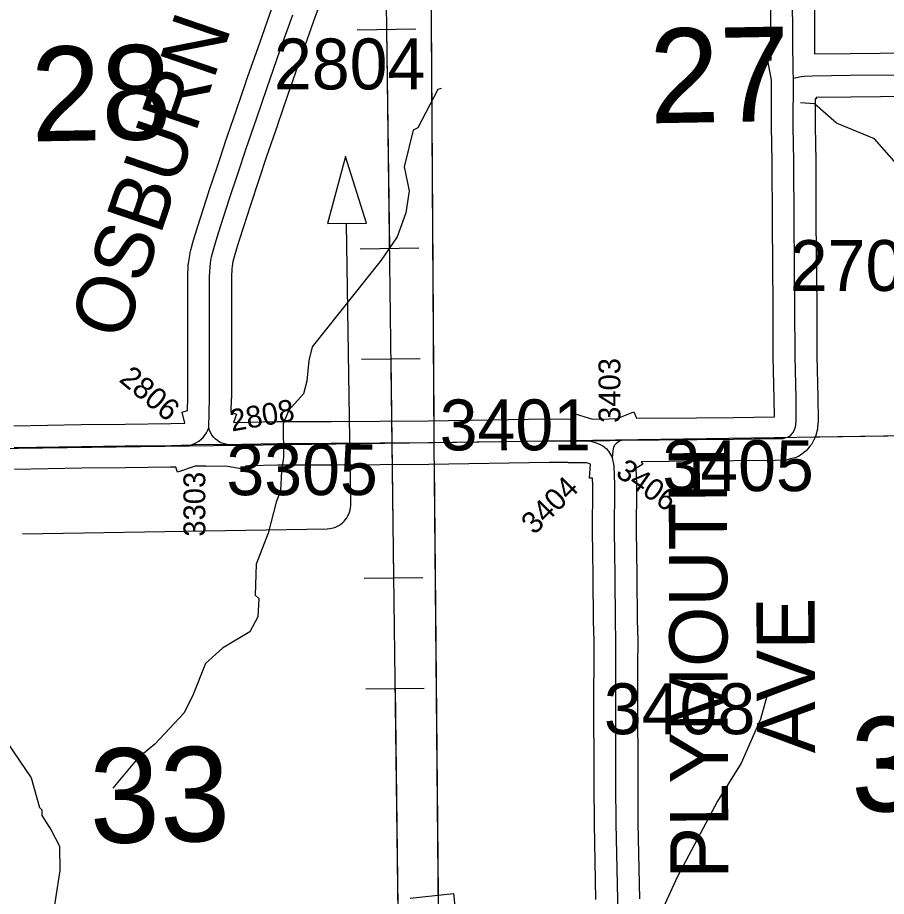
# Model space of a CAD drawing. Extents: x 23.6 to 68.7, y -63 to -29.
# Drawn here: x 47.219 to 48.415, y -57.219 to -56.01 of the extents above; entities that cross this region are included whole.
import ezdxf

# ---------------------------------------------------------------- set-up
doc = ezdxf.new("R2010")
doc.units = 0
for name, color, linetype in [('tdCoDirctArrow', 7, 'Continuous'), ('tdCoHydroRiver', 7, 'Continuous'), ('tdCoPipe', 7, 'Continuous'), ('tdCoSecRdNmbr', 7, 'Continuous'), ('tdCoSecRdTxt', 7, 'Continuous'), ('tdCoSecRteBand', 7, 'Continuous'), ('tdCoSecRteCL', 7, 'Continuous'), ('tdCoSectLine', 7, 'Continuous'), ('tdCoSectLinePart', 7, 'Continuous'), ('tdCoSectNmbr', 7, 'Continuous'), ('tdCoSurfGravel', 7, 'Continuous')]:
    doc.layers.add(name, color=color, linetype=linetype)

msp = doc.modelspace()

# ---------------------------------------------------------------- linework, layer by layer
at = {"layer": 'tdCoDirctArrow'}
msp.add_lwpolyline([(47.6996, -56.2928), (47.6707, -56.2008), (47.6457, -56.2932)], close=True, dxfattribs=at)
msp.add_lwpolyline([(47.2262, -56.7203), (47.6455, -56.7132), (47.6491, -56.7129), (47.6513, -56.7126), (47.6541, -56.7119), (47.6569, -56.7109), (47.6596, -56.7097), (47.6621, -56.7083), (47.6645, -56.7066), (47.6668, -56.7048), (47.6689, -56.7028), (47.6708, -56.7005), (47.6725, -56.6982), (47.6739, -56.6956), (47.6752, -56.693), (47.6762, -56.6903), (47.677, -56.6874), (47.6775, -56.6846), (47.6777, -56.6817), (47.6777, -56.6787), (47.6718, -56.293)], dxfattribs=at)
at = {"layer": 'tdCoHydroRiver'}
for points in [[(47.8024, -56.1072), (47.7977, -56.1089), (47.7699, -56.1613), (47.7636, -56.1645), (47.7515, -56.2151), (47.7582, -56.2482), (47.7538, -56.2783), (47.7415, -56.3115), (47.7198, -56.3434), (47.6248, -56.4628), (47.6202, -56.4818), (47.6174, -56.5102), (47.6129, -56.5276), (47.5926, -56.55), (47.5849, -56.569), (47.5854, -56.6148), (47.5824, -56.6338), (47.5812, -56.6606), (47.575, -56.6765), (47.5644, -56.7192), (47.5475, -56.762), (47.5464, -56.8046), (47.5512, -56.8093), (47.5499, -56.8346), (47.5391, -56.8552), (47.5014, -56.8777), (47.478, -56.8985), (47.4611, -56.9413), (47.4488, -56.9667), (47.4082, -57.0098), (47.3847, -57.029), (47.3504, -57.0704)], [(48.4287, -56.2109), (48.3983, -56.1765), (48.346, -56.1549), (48.3157, -56.1284), (48.2967, -56.1271)], [(48.2519, -56.9374), (48.2413, -56.9754), (48.2151, -57.0357), (48.1825, -57.0881), (48.1269, -57.1929), (48.1007, -57.25), (48.0929, -57.2596), (48.0914, -57.2675), (48.068, -57.293), (48.0035, -57.3158), (47.9407, -57.3465), (47.8669, -57.3789), (47.834, -57.4029)], [(47.2061, -57.0089), (47.2382, -57.0559), (47.2497, -57.0968), (47.2529, -57.0999), (47.253, -57.1078), (47.2658, -57.1282), (47.2771, -57.1502), (47.2775, -57.1833), (47.2657, -57.2608), (47.2611, -57.2703), (47.2599, -57.3082), (47.2631, -57.3161), (47.2665, -57.335), (47.2604, -57.3556), (47.2231, -57.4081), (47.2157, -57.4555)]]:
    msp.add_lwpolyline(points, dxfattribs=at)
at = {"layer": 'tdCoPipe'}
for p, q in [((47.6867, -56.0265), (47.7672, -56.0254)), ((47.6906, -56.3278), (47.7713, -56.3268)), ((47.6925, -56.48), (47.7731, -56.4789)), ((47.6964, -56.7813), (47.7771, -56.7803)), ((47.6984, -56.9335), (47.7789, -56.9325))]:
    msp.add_line(p, q, dxfattribs=at)
for points in [[(47.6047, -46.6586), (47.5572, -46.6597), (47.5935, -51.1509), (47.5318, -51.225), (47.5319, -51.3484), (47.5319, -51.3484), (47.6677, -51.41), (47.7455, -57.4574)], [(47.727, -56.0259), (47.7309, -56.3273)], [(47.7329, -56.4795), (47.7367, -56.7808)], [(47.7387, -56.933), (47.7426, -57.2343)]]:
    msp.add_lwpolyline(points, dxfattribs=at)
at = {"layer": 'tdCoSecRteBand'}
for points in [[(47.6542, -55.9388), (47.6262, -56.016), (47.6092, -56.0642), (47.5907, -56.117), (47.5769, -56.1575), (47.5769, -56.1575), (47.5769, -56.1576), (47.5618, -56.2011), (47.5514, -56.233), (47.5513, -56.233), (47.5513, -56.2331), (47.5397, -56.2679), (47.5247, -56.3149), (47.5215, -56.3249), (47.5176, -56.3389), (47.5157, -56.3455), (47.5147, -56.352), (47.5141, -56.3557), (47.5137, -56.3667), (47.5137, -56.4446), (47.5137, -56.4446), (47.5137, -56.4446), (47.5136, -56.5334), (47.5136, -56.5338), (47.5135, -56.5342), (47.513, -56.5529), (47.5208, -56.5557), (47.5167, -56.5669)], [(47.5167, -56.5669), (47.5765, -56.5658), (47.5767, -56.5658), (47.5769, -56.5658), (47.6507, -56.5655), (47.7846, -56.5646), (47.9499, -56.5621), (47.9502, -56.5621), (47.9505, -56.5621), (47.9842, -56.5622), (47.9863, -56.5549), (48.0106, -56.5622), (48.0334, -56.5618), (48.0443, -56.5615), (48.0673, -56.5523), (48.0708, -56.5611), (48.1535, -56.5604), (48.2042, -56.5599), (48.2601, -56.5591), (48.2606, -56.5591), (48.2604, -56.5338), (48.2591, -56.4766), (48.2591, -56.4764), (48.2591, -56.4761), (48.2588, -56.4076), (48.2578, -56.2918), (48.2578, -56.2918), (48.2578, -56.2918), (48.2574, -56.2075), (48.2566, -56.1603), (48.2566, -56.1601), (48.2566, -56.1598), (48.2567, -56.0957), (48.2518, -56.069), (48.2561, -56.0681), (48.2558, -56.0408), (48.2558, -56.0407), (48.2558, -56.0405), (48.2557, -55.9762)], [(48.3157, -55.9758), (48.3158, -56.0403), (48.316, -56.0596)], [(47.2144, -56.5715), (47.3068, -56.5699), (47.3069, -56.5699), (47.307, -56.5699), (47.3673, -56.5693), (47.4303, -56.5685), (47.4497, -56.5678), (47.4457, -56.5526), (47.4531, -56.5506), (47.4536, -56.5329), (47.4537, -56.4445), (47.4537, -56.3661), (47.4537, -56.3656), (47.4537, -56.365), (47.4542, -56.3519), (47.4543, -56.3502), (47.4545, -56.3486), (47.4554, -56.343), (47.4554, -56.3428), (47.4554, -56.3427), (47.4567, -56.3344), (47.457, -56.3328), (47.4574, -56.3312), (47.4597, -56.3229), (47.4598, -56.3227), (47.4598, -56.3226), (47.4639, -56.3081), (47.464, -56.3078), (47.4641, -56.3074), (47.4674, -56.2969), (47.4675, -56.2968), (47.4675, -56.2966), (47.4826, -56.2495), (47.4827, -56.2493), (47.4827, -56.2491), (47.4944, -56.2142), (47.5049, -56.1822), (47.5049, -56.182), (47.505, -56.1817), (47.5201, -56.1381), (47.5339, -56.0975), (47.534, -56.0974), (47.534, -56.0973), (47.5526, -56.0443), (47.5526, -56.0443), (47.5526, -56.0443), (47.5697, -55.9959)], [(48.316, -56.0596), (48.3652, -56.0592), (48.4468, -56.0584)], [(48.4475, -56.1184), (48.3657, -56.1192), (48.3657, -56.1192), (48.3657, -56.1192), (48.3182, -56.1196), (48.3183, -56.1214), (48.3167, -56.1214), (48.3166, -56.1596), (48.3174, -56.2067), (48.3174, -56.2068), (48.3174, -56.207), (48.3178, -56.2914), (48.3188, -56.4071), (48.3188, -56.4072), (48.3188, -56.4072), (48.3191, -56.4756), (48.3203, -56.5327), (48.3203, -56.5328), (48.3203, -56.533), (48.3207, -56.5631), (48.3207, -56.5644), (48.3206, -56.5658), (48.3199, -56.5736), (48.3197, -56.5762), (48.3191, -56.5788), (48.318, -56.583), (48.3171, -56.5862), (48.3156, -56.5892), (48.3129, -56.5944), (48.3115, -56.5973), (48.3094, -56.5997), (48.3064, -56.6033), (48.3042, -56.6061), (48.3013, -56.6082), (48.2982, -56.6106), (48.2938, -56.6139), (48.2886, -56.6154), (48.2848, -56.6165), (48.281, -56.6176), (48.2773, -56.6187), (48.2734, -56.6188), (48.2615, -56.6191), (48.2613, -56.6191), (48.2612, -56.6191), (48.2049, -56.6199), (48.2048, -56.6199), (48.2048, -56.6199), (48.154, -56.6204), (48.154, -56.6204), (48.154, -56.6204), (48.0775, -56.621), (48.0796, -56.6243), (48.0702, -56.6305), (48.0708, -56.6516), (48.0709, -56.6521), (48.0709, -56.6527), (48.0706, -56.7195), (48.0709, -56.7426), (48.0715, -56.7804), (48.0715, -56.7805), (48.0715, -56.7806), (48.0719, -56.8386), (48.0727, -56.8669), (48.0727, -56.8674), (48.0727, -56.868), (48.0725, -56.9014), (48.0723, -56.9363), (48.0727, -57.0657), (48.0729, -57.1186), (48.075, -57.2226)], [(48.015, -57.2236), (48.013, -57.1195), (48.0129, -57.1193), (48.0129, -57.119), (48.0127, -57.066), (48.0127, -57.066), (48.0127, -57.0659), (48.0123, -56.9364), (48.0123, -56.9363), (48.0123, -56.9361), (48.0125, -56.901), (48.0125, -56.901), (48.0125, -56.901), (48.0127, -56.8681), (48.0119, -56.84), (48.0119, -56.8397), (48.0119, -56.8394), (48.0115, -56.7812), (48.0109, -56.7435), (48.0109, -56.7434), (48.0109, -56.7433), (48.0106, -56.7199), (48.0106, -56.7197), (48.0106, -56.7195), (48.0109, -56.653), (48.0106, -56.6438), (48.0063, -56.6436), (48.0075, -56.6241), (48.0054, -56.6232), (48.0023, -56.6223), (47.977, -56.6227), (47.977, -56.6221), (47.9506, -56.6221), (47.7854, -56.6246), (47.7853, -56.6246), (47.7852, -56.6246), (47.6511, -56.6255), (47.651, -56.6255), (47.651, -56.6255), (47.5774, -56.6258), (47.5378, -56.6266), (47.5378, -56.6273), (47.5332, -56.6272), (47.5325, -56.6317), (47.5057, -56.6271), (47.4785, -56.6276), (47.4785, -56.627), (47.4636, -56.6273), (47.4394, -56.6355), (47.437, -56.6283), (47.4322, -56.6285), (47.4318, -56.6285), (47.4317, -56.6285), (47.4294, -56.6286), (47.4294, -56.6285), (47.368, -56.6293), (47.3679, -56.6293), (47.3679, -56.6293), (47.3077, -56.6299), (47.2154, -56.6315)], [(47.7594, -57.2216), (47.8191, -57.2153), (47.8222, -57.2451)]]:
    msp.add_lwpolyline(points, dxfattribs=at)
at = {"layer": 'tdCoSecRteCL'}
for points in [[(48.2867, -56.0929), (48.2863, -56.0839), (48.2858, -56.0405), (48.2857, -55.9759), (48.285, -55.9349), (48.2847, -55.9051), (48.2839, -55.8282), (48.2839, -55.7898), (48.2831, -55.7206), (48.2825, -55.6673), (48.2819, -55.6001), (48.2813, -55.5329), (48.2805, -55.4133), (48.2794, -55.2987), (48.2781, -55.1693), (48.2781, -55.0923)], [(47.4824, -56.5738), (47.4836, -56.5333), (47.4837, -56.4446), (47.4837, -56.3661), (47.4842, -56.353), (47.485, -56.3474), (47.4864, -56.3392), (47.4887, -56.3308), (47.4928, -56.3163), (47.4961, -56.3058), (47.5112, -56.2586), (47.5229, -56.2236), (47.5334, -56.1915), (47.5485, -56.1478), (47.5623, -56.1072), (47.5809, -56.0543), (47.598, -56.0059)], [(48.2867, -56.0929), (48.2976, -56.0909), (48.3015, -56.0903), (48.3128, -56.0897), (48.3654, -56.0892), (48.4472, -56.0884), (48.5078, -56.0873), (48.5265, -56.0868), (48.5642, -56.0862), (48.651, -56.0848), (48.7273, -56.0839), (48.792, -56.0828), (48.8669, -56.0818), (48.9271, -56.0809), (48.9783, -56.0801), (49.036, -56.0796)], [(48.0505, -56.5913), (48.1537, -56.5904), (48.2045, -56.5899), (48.2607, -56.5891), (48.2726, -56.5888), (48.2764, -56.5877), (48.2802, -56.5866), (48.2833, -56.5842), (48.2863, -56.5806), (48.2889, -56.5755), (48.29, -56.5712), (48.2907, -56.5634), (48.2904, -56.5333), (48.2891, -56.476), (48.2888, -56.4074), (48.2878, -56.2916), (48.2874, -56.2072), (48.2866, -56.1598), (48.2867, -56.0929)], [(47.4582, -56.5975), (47.462, -56.5962), (47.4655, -56.5946), (47.4689, -56.5925), (47.472, -56.5901), (47.4748, -56.5874), (47.4772, -56.5843), (47.4794, -56.581), (47.4811, -56.5775), (47.4824, -56.5738)], [(47.508, -56.5971), (47.5043, -56.5965), (47.5008, -56.5954), (47.4974, -56.5939), (47.4943, -56.5919), (47.4914, -56.5896), (47.4888, -56.587), (47.4866, -56.584), (47.4848, -56.5808), (47.4834, -56.5774), (47.4824, -56.5738)], [(47.2149, -56.6015), (47.3073, -56.5999), (47.3676, -56.5993), (47.4311, -56.5985), (47.4582, -56.5975)], [(47.4582, -56.5975), (47.4608, -56.5974), (47.4832, -56.5969), (47.508, -56.5971)], [(47.508, -56.5971), (47.5771, -56.5958), (47.6509, -56.5955), (47.785, -56.5946), (47.9504, -56.5921), (48.0065, -56.5922)], [(48.0065, -56.5922), (48.034, -56.5918), (48.0505, -56.5913)], [(48.0065, -56.5922), (48.0154, -56.5949), (48.021, -56.5972), (48.0246, -56.5991), (48.0292, -56.6026), (48.0323, -56.6066), (48.0381, -56.6156)], [(48.0381, -56.6156), (48.0388, -56.606), (48.0398, -56.601), (48.0413, -56.5978), (48.0432, -56.5955), (48.0467, -56.5928), (48.0505, -56.5913)], [(48.048, -57.3375), (48.0465, -57.3253), (48.0459, -57.3078), (48.045, -57.2232), (48.0429, -57.1189), (48.0427, -57.0658), (48.0423, -56.9363), (48.0425, -56.9012), (48.0427, -56.8678), (48.0419, -56.8391), (48.0415, -56.7808), (48.0409, -56.743), (48.0406, -56.7196), (48.0409, -56.6526), (48.04, -56.6267), (48.0381, -56.6156)]]:
    msp.add_lwpolyline(points, dxfattribs=at)
at = {"layer": 'tdCoSectLine'}
for points in [[(47.7856, -55.5923), (47.7923, -56.5945)], [(47.7923, -56.5945), (48.7912, -56.5798)], [(46.7829, -56.6081), (47.7923, -56.5945)], [(47.7923, -56.5945), (47.8013, -57.59)]]:
    msp.add_lwpolyline(points, dxfattribs=at)
at = {"layer": 'tdCoSectLinePart'}
for points in [[(47.7856, -55.5923), (47.7921, -56.564)], [(48.316, -56.5868), (48.7912, -56.5798)], [(47.7926, -56.6241), (47.7979, -57.2175)]]:
    msp.add_lwpolyline(points, dxfattribs=at)
at = {"layer": 'tdCoSurfGravel'}
for points in [[(48.2867, -56.0929), (48.2863, -56.0839), (48.2858, -56.0405), (48.2857, -55.9759), (48.285, -55.9349), (48.2847, -55.9051), (48.2839, -55.8282), (48.2839, -55.7898), (48.2831, -55.7206), (48.2825, -55.6673), (48.2819, -55.6001)], [(47.4824, -56.5738), (47.4836, -56.5333), (47.4837, -56.4446), (47.4837, -56.3661), (47.4842, -56.353), (47.485, -56.3474), (47.4864, -56.3392), (47.4887, -56.3308), (47.4928, -56.3163), (47.4961, -56.3058), (47.5112, -56.2586), (47.5229, -56.2236), (47.5334, -56.1915), (47.5485, -56.1478), (47.5623, -56.1072), (47.5809, -56.0543), (47.598, -56.0059)], [(48.2833, -56.5842), (48.2863, -56.5806), (48.2889, -56.5755), (48.29, -56.5712), (48.2907, -56.5634), (48.2904, -56.5333), (48.2891, -56.476), (48.2888, -56.4074), (48.2878, -56.2916), (48.2874, -56.2072), (48.2866, -56.1598), (48.2867, -56.0929)], [(48.2867, -56.0929), (48.2976, -56.0909), (48.3015, -56.0903), (48.3128, -56.0897), (48.3654, -56.0892), (48.4472, -56.0884)], [(47.4582, -56.5975), (47.462, -56.5962), (47.4655, -56.5946), (47.4689, -56.5925), (47.472, -56.5901), (47.4748, -56.5874), (47.4772, -56.5843), (47.4794, -56.581), (47.4811, -56.5775), (47.4824, -56.5738)], [(47.508, -56.5971), (47.5043, -56.5965), (47.5008, -56.5954), (47.4974, -56.5939), (47.4943, -56.5919), (47.4914, -56.5896), (47.4888, -56.587), (47.4866, -56.584), (47.4848, -56.5808), (47.4834, -56.5774), (47.4824, -56.5738)], [(48.0065, -56.5922), (48.034, -56.5918), (48.0505, -56.5913), (48.1537, -56.5904), (48.2045, -56.5899), (48.2607, -56.5891), (48.2726, -56.5888), (48.2764, -56.5877), (48.2802, -56.5866), (48.2833, -56.5842)], [(47.2149, -56.6015), (47.3073, -56.5999), (47.3676, -56.5993), (47.4311, -56.5985), (47.4582, -56.5975)], [(47.4582, -56.5975), (47.4608, -56.5974), (47.4832, -56.5969), (47.508, -56.5971)], [(47.508, -56.5971), (47.5771, -56.5958), (47.6509, -56.5955), (47.785, -56.5946), (47.9504, -56.5921), (48.0065, -56.5922)], [(48.0065, -56.5922), (48.0154, -56.5949), (48.021, -56.5972), (48.0246, -56.5991), (48.0292, -56.6026), (48.0323, -56.6066), (48.0381, -56.6156)], [(48.0381, -56.6156), (48.0388, -56.606), (48.0398, -56.601), (48.0413, -56.5978), (48.0432, -56.5955), (48.0467, -56.5928), (48.0505, -56.5913)], [(48.048, -57.3375), (48.0465, -57.3253), (48.0459, -57.3078), (48.045, -57.2232), (48.0429, -57.1189), (48.0427, -57.0658), (48.0423, -56.9363), (48.0425, -56.9012), (48.0427, -56.8678), (48.0419, -56.8391), (48.0415, -56.7808), (48.0409, -56.743), (48.0406, -56.7196), (48.0409, -56.6526), (48.04, -56.6267), (48.0381, -56.6156)]]:
    msp.add_lwpolyline(points, dxfattribs=at)

# ---------------------------------------------------------------- texts
at = {"layer": 'tdCoSecRdNmbr'}
for s, height, rotation, p in [('2804', 0.07, 0.0369, (47.5722, -56.1086)), ('2706', 0.07, 0.0374, (48.2818, -56.386)), ('3403', 0.03, 90.0359, (48.0487, -56.5675)), ('2806', 0.03, 320.0361, (47.3578, -56.5096)), ('2808', 0.03, 10.0367, (47.5143, -56.5795)), ('3401', 0.07, 0.037, (47.8002, -56.6053)), ('3405', 0.07, 0.0372, (48.1066, -56.6615)), ('3305', 0.07, 0.0368, (47.5068, -56.667)), ('3406', 0.03, 325.0368, (48.0405, -56.6395)), ('3303', 0.03, 90.0355, (47.4777, -56.7241)), ('3404', 0.03, 45.0364, (47.9304, -56.7226)), ('3408', 0.07, 0.0372, (48.0261, -56.996))]:
    msp.add_text(s, height=height, rotation=rotation, dxfattribs=at).set_placement(p)
at = {"layer": 'tdCoSecRdTxt'}
for s, rotation, p in [('OSBURN AVE', 71.0739, (47.3656, -56.4567)), ('PLYMOUTH', 90.2355, (48.1974, -57.1946)), ('AVE', 90.2355, (48.3167, -57.0221))]:
    msp.add_text(s, height=0.08, rotation=rotation, dxfattribs=at).set_placement(p)
at = {"layer": 'tdCoSectNmbr'}
for s, rotation, p in [('27', 1.0372, (48.0895, -56.1553)), ('28', 1.0366, (47.2387, -56.1803)), ('34', 1.0373, (48.3666, -57.103)), ('33', 1.0366, (47.3193, -57.1461))]:
    msp.add_text(s, height=0.13, rotation=rotation, dxfattribs=at).set_placement(p)

doc.saveas('drawing.dxf')
